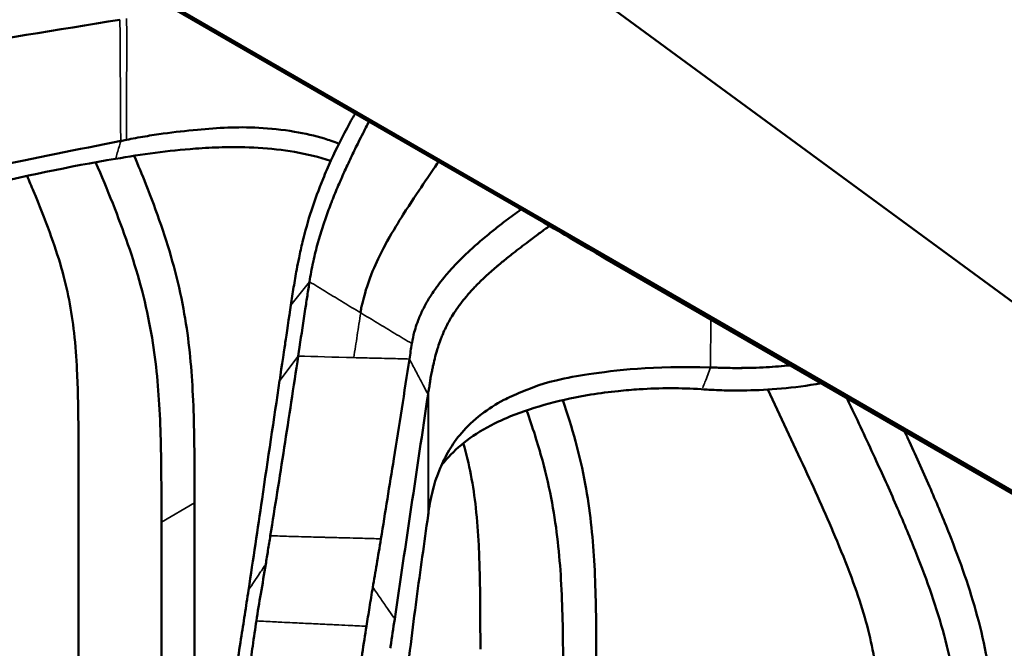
# Model space of a CAD drawing. Header units: millimetres. Extents: x 0 to 2100, y 0 to 1485.
# Tile 307 of 581: x 1654 to 1696, y 1263 to 1290. Entities that reach past the tile are written whole.
import ezdxf

# ---------------------------------------------------------------- set-up
doc = ezdxf.new("R2010")
doc.units = ezdxf.units.MM
doc.header["$LTSCALE"] = 5
doc.layers.add('Sichtbar (ISO)', color=7, linetype='Continuous', lineweight=50)
doc.layers.add('Sichtbar schmal (ISO)', color=7, linetype='Continuous', lineweight=35)

msp = doc.modelspace()

# ---------------------------------------------------------------- linework, layer by layer
at = {"layer": 'Sichtbar (ISO)'}
for p, q in [((1736.716, 1246.529), (1649.603, 1296.823)), ((1676.703, 1281.083), (1656.904, 1292.514)), ((1677.772, 1291.592), (1704.682, 1271.849)), ((1668.224, 1283.311), (1668.225, 1283.31)), ((1679.323, 1279.556), (1738.269, 1245.524)), ((1656.851, 1224.715), (1656.851, 1270.356)), ((1661.801, 1246.193), (1661.801, 1269.131)), ((1660.387, 1268.314), (1660.387, 1238.016))]:
    msp.add_line(p, q, dxfattribs=at)
msp.add_ellipse((1681.525, 1278.152), major_axis=(-6.91, 4.093), ratio=0.011334, start_param=5.043467, end_param=5.491412, dxfattribs=at)
for points, knots in [([(1658.617, 1289.731), (1655.926, 1289.29), (1653.31, 1288.866), (1647.978, 1288.014), (1645.358, 1287.602), (1642.668, 1287.185)], [-1.673219, -1.673219, -1.673219, -1.673219, -0.835885, -0.835885, -0.000012, -0.000012, -0.000012, -0.000012]), ([(1665.913, 1277.565), (1665.951, 1277.813), (1665.99, 1278.07), (1666.072, 1278.577), (1666.115, 1278.827), (1666.192, 1279.248), (1666.225, 1279.415), (1666.306, 1279.806), (1666.356, 1280.029), (1666.63, 1281.164), (1666.913, 1282.04), (1667.392, 1283.207), (1667.505, 1283.466), (1667.863, 1284.249), (1668.129, 1284.777), (1668.495, 1285.451), (1668.573, 1285.591), (1668.652, 1285.732)], [-2.151689, -2.151689, -2.151689, -2.151689, -2.022224, -2.022224, -1.891564, -1.891564, -1.803835, -1.803835, -1.686913, -1.686913, -1.213271, -1.213271, -1.078508, -1.078508, -0.808814, -0.808814, -0.738712, -0.738712, -0.738712, -0.738712]), ([(1658.891, 1284.609), (1659.154, 1284.66), (1659.416, 1284.71), (1659.948, 1284.799), (1660.208, 1284.838), (1660.95, 1284.94), (1661.438, 1284.996), (1662.359, 1285.081), (1662.79, 1285.113), (1664.014, 1285.164), (1665.016, 1285.136), (1666.511, 1284.881), (1666.939, 1284.789), (1667.527, 1284.605), (1667.732, 1284.534), (1667.967, 1284.445)], [0.0000031, 0.0000031, 0.0000031, 0.0000031, 0.0821187, 0.0821187, 0.1587371, 0.1587371, 0.3004921, 0.3004921, 0.4259729, 0.4259729, 0.6569189, 0.6569189, 0.7538309, 0.7538309, 0.7952558, 0.7952558, 0.7952558, 0.7952558]), ([(1669.243, 1285.391), (1669.157, 1285.223), (1669.073, 1285.059), (1668.991, 1284.896), (1668.926, 1284.768), (1668.863, 1284.641), (1668.801, 1284.516), (1668.702, 1284.317), (1668.606, 1284.121), (1668.513, 1283.926), (1668.463, 1283.821), (1668.413, 1283.717), (1668.365, 1283.613), (1668.267, 1283.404), (1668.173, 1283.198), (1668.082, 1282.993), (1668.044, 1282.908), (1668.007, 1282.824), (1667.971, 1282.739), (1667.876, 1282.52), (1667.786, 1282.302), (1667.7, 1282.086), (1667.673, 1282.019), (1667.647, 1281.953), (1667.622, 1281.886), (1667.532, 1281.655), (1667.448, 1281.425), (1667.37, 1281.197), (1667.353, 1281.147), (1667.336, 1281.097), (1667.319, 1281.046), (1667.237, 1280.802), (1667.162, 1280.559), (1667.093, 1280.317), (1667.084, 1280.283), (1667.074, 1280.249), (1667.065, 1280.216), (1666.993, 1279.957), (1666.929, 1279.699), (1666.871, 1279.44), (1666.868, 1279.423), (1666.864, 1279.406), (1666.86, 1279.389), (1666.8, 1279.113), (1666.749, 1278.837), (1666.706, 1278.561)], [0.3899469, 0.3899469, 0.3899469, 0.3899469, 0.4300797, 0.4300797, 0.4300797, 0.4615385, 0.4615385, 0.4615385, 0.511474, 0.511474, 0.511474, 0.5384615, 0.5384615, 0.5384615, 0.5928185, 0.5928185, 0.5928185, 0.6153846, 0.6153846, 0.6153846, 0.6741297, 0.6741297, 0.6741297, 0.6923077, 0.6923077, 0.6923077, 0.7553663, 0.7553663, 0.7553663, 0.7692308, 0.7692308, 0.7692308, 0.8367839, 0.8367839, 0.8367839, 0.8461538, 0.8461538, 0.8461538, 0.9182781, 0.9182781, 0.9182781, 0.9230769, 0.9230769, 0.9230769, 1, 1, 1, 1]), ([(1647.7, 1281.759), (1649.47, 1282.478), (1651.29, 1282.994), (1654.964, 1283.852), (1656.818, 1284.193), (1658.651, 1284.561)], [-1.142319, -1.142319, -1.142319, -1.142319, -0.570321, -0.570321, -0.000112, -0.000112, -0.000112, -0.000112]), ([(1667.616, 1283.711), (1667.614, 1283.712), (1667.611, 1283.713), (1667.118, 1283.872), (1666.61, 1283.998), (1665.559, 1284.181), (1665.04, 1284.238), (1664.007, 1284.3), (1663.495, 1284.305), (1662.601, 1284.283), (1662.216, 1284.263), (1661.26, 1284.192), (1660.681, 1284.13), (1659.554, 1283.982), (1658.973, 1283.892), (1658.431, 1283.8)], [-0.8991652, -0.8991652, -0.8991652, -0.8991652, -0.8981999, -0.8981999, -0.737424, -0.737424, -0.5874053, -0.5874053, -0.4419119, -0.4419119, -0.332147, -0.332147, -0.1669014, -0.1669014, -0.0000623, -0.0000623, -0.0000623, -0.0000623]), ([(1658.891, 1284.609), (1658.851, 1284.602), (1658.811, 1284.594), (1658.731, 1284.578), (1658.691, 1284.57), (1658.651, 1284.562)], [0.00000607, 0.00000607, 0.00000607, 0.00000607, 0.01240592, 0.01240592, 0.02485023, 0.02485023, 0.02485023, 0.02485023]), ([(1658.431, 1283.801), (1656.47, 1283.465), (1654.45, 1283.072), (1650.661, 1282.035), (1649.352, 1281.546), (1648.312, 1281.086)], [0.000063, 0.000063, 0.000063, 0.000063, 0.603269, 0.603269, 1.16556, 1.16556, 1.16556, 1.16556]), ([(1661.801, 1269.131), (1661.801, 1270.221), (1661.801, 1271.312), (1661.775, 1272.416), (1661.762, 1272.986), (1661.742, 1273.559), (1661.708, 1274.14), (1661.645, 1275.2), (1661.534, 1276.286), (1661.327, 1277.403), (1661.217, 1278.003), (1661.078, 1278.612), (1660.912, 1279.224), (1660.597, 1280.384), (1660.184, 1281.556), (1659.722, 1282.721), (1659.562, 1283.124), (1659.396, 1283.527), (1659.225, 1283.929)], [0, 0, 0, 0, 0.0635995, 0.0635995, 0.0635995, 0.0964043, 0.0964043, 0.0964043, 0.1562837, 0.1562837, 0.1562837, 0.1883996, 0.1883996, 0.1883996, 0.249265, 0.249265, 0.249265, 0.2703511, 0.2703511, 0.2703511, 0.2703511]), ([(1660.387, 1268.314), (1660.387, 1269.404), (1660.387, 1270.495), (1660.361, 1271.599), (1660.348, 1272.169), (1660.328, 1272.742), (1660.293, 1273.323), (1660.231, 1274.384), (1660.12, 1275.469), (1659.913, 1276.587), (1659.802, 1277.186), (1659.664, 1277.795), (1659.498, 1278.407), (1659.183, 1279.567), (1658.769, 1280.739), (1658.307, 1281.904), (1658.076, 1282.488), (1657.832, 1283.071), (1657.58, 1283.652)], [0, 0, 0, 0, 0.0755214, 0.0755214, 0.0755214, 0.1144755, 0.1144755, 0.1144755, 0.1855795, 0.1855795, 0.1855795, 0.2237156, 0.2237156, 0.2237156, 0.2959904, 0.2959904, 0.2959904, 0.3322441, 0.3322441, 0.3322441, 0.3322441]), ([(1668.891, 1277.233), (1668.891, 1277.235), (1668.891, 1277.236), (1668.891, 1277.238), (1668.891, 1277.24), (1668.891, 1277.248), (1668.891, 1277.256), (1668.89, 1277.273), (1668.89, 1277.281), (1668.892, 1277.305), (1668.895, 1277.323), (1668.903, 1277.374), (1668.912, 1277.413), (1668.932, 1277.513), (1668.948, 1277.582), (1669, 1277.795), (1669.043, 1277.952), (1669.103, 1278.163), (1669.131, 1278.257), (1669.316, 1278.837), (1669.491, 1279.225), (1669.692, 1279.649), (1669.748, 1279.765), (1669.879, 1280.02), (1669.953, 1280.156), (1670.281, 1280.741), (1670.509, 1281.113), (1671.024, 1281.927), (1671.326, 1282.367), (1671.711, 1282.936), (1671.862, 1283.161), (1672.081, 1283.485), (1672.145, 1283.581), (1672.21, 1283.678)], [0.000001, 0.000001, 0.000001, 0.000001, 0.000603, 0.000603, 0.001471, 0.001471, 0.005077, 0.005077, 0.008269, 0.008269, 0.014488, 0.014488, 0.025462, 0.025462, 0.047858, 0.047858, 0.094523, 0.094523, 0.133022, 0.133022, 0.327954, 0.327954, 0.401002, 0.401002, 0.486471, 0.486471, 0.78172, 0.78172, 1.262794, 1.262794, 1.559782, 1.559782, 1.683897, 1.683897, 1.683897, 1.683897]), ([(1656.851, 1270.356), (1656.851, 1271.093), (1656.85, 1271.83), (1656.842, 1272.571), (1656.838, 1272.913), (1656.833, 1273.255), (1656.825, 1273.599), (1656.816, 1273.992), (1656.802, 1274.388), (1656.782, 1274.787), (1656.756, 1275.311), (1656.718, 1275.84), (1656.658, 1276.38), (1656.607, 1276.844), (1656.538, 1277.315), (1656.445, 1277.794), (1656.357, 1278.245), (1656.246, 1278.702), (1656.114, 1279.161), (1655.971, 1279.659), (1655.803, 1280.16), (1655.62, 1280.66), (1655.407, 1281.247), (1655.174, 1281.833), (1654.93, 1282.416), (1654.839, 1282.634), (1654.746, 1282.852), (1654.652, 1283.069)], [0, 0, 0, 0, 0.0576453, 0.0576453, 0.0576453, 0.0842109, 0.0842109, 0.0842109, 0.1145937, 0.1145937, 0.1145937, 0.1544523, 0.1544523, 0.1544523, 0.1887632, 0.1887632, 0.1887632, 0.2210119, 0.2210119, 0.2210119, 0.2560019, 0.2560019, 0.2560019, 0.2970325, 0.2970325, 0.2970325, 0.3123535, 0.3123535, 0.3123535, 0.3123535]), ([(1671.075, 1275.923), (1671.077, 1275.935), (1671.08, 1275.948), (1671.082, 1275.961), (1671.108, 1276.107), (1671.139, 1276.256), (1671.179, 1276.405), (1671.207, 1276.513), (1671.24, 1276.621), (1671.278, 1276.73), (1671.292, 1276.772), (1671.308, 1276.815), (1671.324, 1276.857), (1671.38, 1277.009), (1671.446, 1277.163), (1671.52, 1277.317), (1671.559, 1277.399), (1671.601, 1277.48), (1671.645, 1277.563), (1671.685, 1277.636), (1671.727, 1277.71), (1671.771, 1277.784), (1671.864, 1277.941), (1671.967, 1278.098), (1672.079, 1278.256), (1672.117, 1278.309), (1672.155, 1278.362), (1672.195, 1278.416), (1672.274, 1278.521), (1672.356, 1278.627), (1672.443, 1278.732), (1672.574, 1278.892), (1672.714, 1279.051), (1672.864, 1279.211), (1672.885, 1279.234), (1672.907, 1279.257), (1672.93, 1279.28), (1673.059, 1279.416), (1673.195, 1279.553), (1673.337, 1279.689), (1673.496, 1279.841), (1673.662, 1279.993), (1673.834, 1280.145), (1673.842, 1280.152), (1673.85, 1280.158), (1673.858, 1280.165), (1674.038, 1280.324), (1674.225, 1280.482), (1674.419, 1280.639), (1674.567, 1280.76), (1674.719, 1280.88), (1674.874, 1281), (1674.92, 1281.037), (1674.967, 1281.073), (1675.014, 1281.109), (1675.217, 1281.265), (1675.425, 1281.42), (1675.635, 1281.575), (1675.667, 1281.598), (1675.699, 1281.622), (1675.731, 1281.645)], [0.0000133, 0.0000133, 0.0000133, 0.0000133, 0.0032823, 0.0032823, 0.0032823, 0.0401978, 0.0401978, 0.0401978, 0.0667736, 0.0667736, 0.0667736, 0.0771132, 0.0771132, 0.0771132, 0.1140287, 0.1140287, 0.1140287, 0.1335001, 0.1335001, 0.1335001, 0.1509442, 0.1509442, 0.1509442, 0.1878596, 0.1878596, 0.1878596, 0.2002459, 0.2002459, 0.2002459, 0.2247751, 0.2247751, 0.2247751, 0.2616906, 0.2616906, 0.2616906, 0.2670745, 0.2670745, 0.2670745, 0.2986061, 0.2986061, 0.2986061, 0.3339162, 0.3339162, 0.3339162, 0.3355215, 0.3355215, 0.3355215, 0.372437, 0.372437, 0.372437, 0.4008103, 0.4008103, 0.4008103, 0.4093525, 0.4093525, 0.4093525, 0.4462679, 0.4462679, 0.4462679, 0.4518272, 0.4518272, 0.4518272, 0.4518272]), ([(1676.95, 1280.941), (1676.93, 1280.926), (1676.91, 1280.911), (1676.889, 1280.896), (1676.83, 1280.853), (1676.771, 1280.81), (1676.712, 1280.766), (1676.57, 1280.662), (1676.43, 1280.558), (1676.292, 1280.455), (1676.209, 1280.394), (1676.128, 1280.332), (1676.047, 1280.272), (1675.937, 1280.189), (1675.829, 1280.107), (1675.723, 1280.025), (1675.614, 1279.941), (1675.507, 1279.858), (1675.402, 1279.776), (1675.329, 1279.718), (1675.256, 1279.66), (1675.185, 1279.603)], [0.4828267, 0.4828267, 0.4828267, 0.4828267, 0.48571429, 0.48571429, 0.48571429, 0.49409386, 0.49409386, 0.49409386, 0.51428571, 0.51428571, 0.51428571, 0.52640574, 0.52640574, 0.52640574, 0.54285714, 0.54285714, 0.54285714, 0.55967179, 0.55967179, 0.55967179, 0.57142857, 0.57142857, 0.57142857, 0.57142857]), ([(1675.185, 1279.603), (1675.05, 1279.495), (1674.919, 1279.388), (1674.791, 1279.281), (1674.753, 1279.249), (1674.716, 1279.218), (1674.678, 1279.186), (1674.519, 1279.052), (1674.366, 1278.918), (1674.222, 1278.784), (1674.218, 1278.781), (1674.214, 1278.777), (1674.211, 1278.774), (1674.062, 1278.637), (1673.923, 1278.501), (1673.789, 1278.362), (1673.764, 1278.337), (1673.74, 1278.311), (1673.715, 1278.284), (1673.609, 1278.171), (1673.506, 1278.056), (1673.407, 1277.937), (1673.365, 1277.887), (1673.323, 1277.836), (1673.282, 1277.784), (1673.204, 1277.686), (1673.128, 1277.586), (1673.056, 1277.485), (1673.009, 1277.419), (1672.962, 1277.353), (1672.918, 1277.286), (1672.857, 1277.196), (1672.799, 1277.105), (1672.744, 1277.014), (1672.699, 1276.939), (1672.656, 1276.863), (1672.616, 1276.788), (1672.571, 1276.705), (1672.529, 1276.622), (1672.491, 1276.54), (1672.45, 1276.453), (1672.413, 1276.368), (1672.378, 1276.284), (1672.35, 1276.215), (1672.324, 1276.148), (1672.299, 1276.081), (1672.26, 1275.976), (1672.225, 1275.874), (1672.194, 1275.776), (1672.181, 1275.736), (1672.169, 1275.697), (1672.158, 1275.659), (1672.118, 1275.526), (1672.084, 1275.402), (1672.054, 1275.285), (1672.053, 1275.279), (1672.051, 1275.273), (1672.05, 1275.267), (1672.022, 1275.157), (1671.998, 1275.054), (1671.977, 1274.957), (1671.962, 1274.889), (1671.948, 1274.824), (1671.936, 1274.761), (1671.929, 1274.729), (1671.923, 1274.696), (1671.916, 1274.665), (1671.898, 1274.573), (1671.881, 1274.488), (1671.867, 1274.401), (1671.86, 1274.352), (1671.853, 1274.303), (1671.847, 1274.255), (1671.842, 1274.218), (1671.838, 1274.182), (1671.833, 1274.147), (1671.821, 1274.067), (1671.807, 1273.994), (1671.793, 1273.925)], [0.5714286, 0.5714286, 0.5714286, 0.5714286, 0.5934769, 0.5934769, 0.5934769, 0.6, 0.6, 0.6, 0.6278655, 0.6278655, 0.6278655, 0.6285714, 0.6285714, 0.6285714, 0.6571429, 0.6571429, 0.6571429, 0.662489, 0.662489, 0.662489, 0.6857143, 0.6857143, 0.6857143, 0.6955654, 0.6955654, 0.6955654, 0.7142857, 0.7142857, 0.7142857, 0.7264451, 0.7264451, 0.7264451, 0.7428571, 0.7428571, 0.7428571, 0.7564057, 0.7564057, 0.7564057, 0.7714286, 0.7714286, 0.7714286, 0.7871542, 0.7871542, 0.7871542, 0.8, 0.8, 0.8, 0.8203189, 0.8203189, 0.8203189, 0.8285714, 0.8285714, 0.8285714, 0.8571429, 0.8571429, 0.8571429, 0.8586534, 0.8586534, 0.8586534, 0.8857143, 0.8857143, 0.8857143, 0.9044683, 0.9044683, 0.9044683, 0.9142857, 0.9142857, 0.9142857, 0.9428571, 0.9428571, 0.9428571, 0.9590455, 0.9590455, 0.9590455, 0.9714286, 0.9714286, 0.9714286, 1, 1, 1, 1]), ([(1666.706, 1278.561), (1666.676, 1278.367), (1666.645, 1278.172), (1666.585, 1277.781), (1666.554, 1277.573), (1666.505, 1277.252), (1666.485, 1277.12), (1666.387, 1276.468), (1666.299, 1275.885), (1666.225, 1275.39)], [0.0000013, 0.0000013, 0.0000013, 0.0000013, 0.1034529, 0.1034529, 0.2063375, 0.2063375, 0.2781975, 0.2781975, 0.5596068, 0.5596068, 0.5596068, 0.5596068]), ([(1665.913, 1277.565), (1665.836, 1277.064), (1665.721, 1276.287), (1665.658, 1275.857), (1665.517, 1274.91), (1665.434, 1274.356)], [-1.145989, -1.145989, -1.145989, -1.145989, -0.286795, -0.286795, -0.000124, -0.000124, -0.000124, -0.000124]), ([(1670.972, 1275.263), (1670.99, 1275.376), (1671.007, 1275.486), (1671.04, 1275.707), (1671.056, 1275.816), (1671.075, 1275.923)], [-0.1197719, -0.1197719, -0.1197719, -0.1197719, -0.0587759, -0.0587759, 0, 0, 0, 0]), ([(1665.035, 1267.729), (1665.232, 1268.953), (1665.431, 1270.207), (1665.828, 1272.765), (1666.027, 1274.069), (1666.225, 1275.39)], [0.000001, 0.000001, 0.000001, 0.000001, 0.682696, 0.682696, 1.365383, 1.365383, 1.365383, 1.365383]), ([(1669.756, 1267.598), (1669.939, 1268.729), (1670.123, 1269.867), (1670.531, 1272.423), (1670.758, 1273.858), (1670.972, 1275.263)], [-1.352667, -1.352667, -1.352667, -1.352667, -0.746241, -0.746241, -0.000007, -0.000007, -0.000007, -0.000007]), ([(1671.789, 1268.747), (1671.811, 1268.913), (1671.837, 1269.079), (1671.901, 1269.41), (1671.938, 1269.568), (1672.058, 1270.019), (1672.157, 1270.312), (1672.389, 1270.863), (1672.516, 1271.12), (1672.941, 1271.839), (1673.366, 1272.387), (1674.337, 1273.129), (1674.655, 1273.338), (1675.199, 1273.617), (1675.445, 1273.729), (1675.99, 1273.958), (1676.482, 1274.172), (1677.691, 1274.465), (1678.145, 1274.54), (1679.72, 1274.781), (1681.356, 1274.977), (1683.825, 1274.906)], [0.0000099, 0.0000099, 0.0000099, 0.0000099, 0.0821187, 0.0821187, 0.1587371, 0.1587371, 0.3004921, 0.3004921, 0.4259729, 0.4259729, 0.6569189, 0.6569189, 0.7538309, 0.7538309, 0.8070362, 0.8070362, 0.841488, 0.841488, 0.8621091, 0.8621091, 0.9085249, 0.9085249, 0.9085249, 0.9085249]), ([(1683.825, 1274.906), (1683.891, 1274.904), (1683.958, 1274.902), (1684.12, 1274.897), (1684.216, 1274.894), (1684.545, 1274.883), (1684.781, 1274.879), (1685.422, 1274.88), (1685.82, 1274.892), (1686.555, 1274.933), (1686.891, 1274.96), (1687.225, 1274.994)], [0.0002418, 0.0002418, 0.0002418, 0.0002418, 0.0202229, 0.0202229, 0.0489973, 0.0489973, 0.1188397, 0.1188397, 0.2341014, 0.2341014, 0.3320516, 0.3320516, 0.3320516, 0.3320516]), ([(1683.825, 1274.909), (1684.265, 1274.888), (1684.707, 1274.878), (1685.847, 1274.887), (1686.542, 1274.923), (1687.228, 1274.992)], [1.5371929, 1.5371929, 1.5371929, 1.5371929, 1.665491, 1.665491, 1.8676923, 1.8676923, 1.8676923, 1.8676923]), ([(1665.433, 1274.354), (1665.183, 1272.687), (1664.93, 1270.972), (1664.493, 1268.02), (1664.302, 1266.73), (1664.105, 1265.413)], [-1.553156, -1.553156, -1.553156, -1.553156, -0.664234, -0.664234, -0.000031, -0.000031, -0.000031, -0.000031]), ([(1671.766, 1273.749), (1671.523, 1272.122), (1671.288, 1270.545), (1670.811, 1267.345), (1670.578, 1265.78), (1670.342, 1264.179)], [-1.673219, -1.673219, -1.673219, -1.673219, -0.835885, -0.835885, -0.000012, -0.000012, -0.000012, -0.000012]), ([(1671.765, 1273.758), (1671.768, 1273.784), (1671.773, 1273.816), (1671.781, 1273.873), (1671.785, 1273.902), (1671.79, 1273.931)], [0.00052799, 0.00052799, 0.00052799, 0.00052799, 0.01395447, 0.01395447, 0.02739423, 0.02739423, 0.02739423, 0.02739423]), ([(1683.425, 1273.977), (1682.992, 1274.005), (1682.557, 1274.018), (1681.674, 1274.018), (1681.224, 1274.003), (1680.48, 1273.956), (1680.183, 1273.931), (1679.495, 1273.859), (1679.104, 1273.808), (1677.505, 1273.548), (1676.322, 1273.242), (1675.052, 1272.725), (1674.822, 1272.622), (1674.166, 1272.296), (1673.774, 1272.059), (1673.087, 1271.539), (1672.8, 1271.27), (1672.475, 1270.903), (1672.402, 1270.815), (1672.333, 1270.726)], [-1.782094, -1.782094, -1.782094, -1.782094, -1.65978, -1.65978, -1.533082, -1.533082, -1.448126, -1.448126, -1.335024, -1.335024, -0.979638, -0.979638, -0.8982, -0.8982, -0.737424, -0.737424, -0.587405, -0.587405, -0.541292, -0.541292, -0.541292, -0.541292]), ([(1685.378, 1273.926), (1685.296, 1273.925), (1685.214, 1273.924), (1684.855, 1273.921), (1684.578, 1273.924), (1683.983, 1273.941), (1683.751, 1273.956), (1683.467, 1273.975)], [5.7742448, 5.7742448, 5.7742448, 5.7742448, 5.8002578, 5.8002578, 5.8877096, 5.8877096, 5.9935527, 5.9935527, 5.9935527, 5.9935527]), ([(1686.268, 1273.962), (1686.804, 1272.83), (1687.817, 1270.681), (1689.058, 1267.942), (1689.9, 1265.827), (1690.42, 1264.277), (1690.769, 1262.838), (1690.98, 1261.376), (1691.08, 1259.986), (1691.122, 1258.726), (1691.144, 1257.249), (1691.145, 1256.172), (1691.146, 1255.435)], [0.6647721, 0.6647721, 0.6647721, 0.6647721, 0.724752, 0.7785569, 0.809146, 0.8352317, 0.8592736, 0.8848531, 0.9145683, 0.9372192, 0.9570244, 1, 1, 1, 1]), ([(1678.949, 1261.671), (1678.949, 1262.761), (1678.949, 1263.851), (1678.923, 1264.956), (1678.909, 1265.525), (1678.889, 1266.099), (1678.855, 1266.679), (1678.792, 1267.74), (1678.682, 1268.825), (1678.475, 1269.943), (1678.364, 1270.543), (1678.225, 1271.151), (1678.059, 1271.763), (1677.902, 1272.344), (1677.72, 1272.927), (1677.519, 1273.512)], [0, 0, 0, 0, 0.0635995, 0.0635995, 0.0635995, 0.0964043, 0.0964043, 0.0964043, 0.1562837, 0.1562837, 0.1562837, 0.1883996, 0.1883996, 0.1883996, 0.2188591, 0.2188591, 0.2188591, 0.2188591]), ([(1689.645, 1273.597), (1689.702, 1273.476), (1690.122, 1272.584), (1690.857, 1271.02), (1691.795, 1268.937), (1692.837, 1266.461), (1693.696, 1264.028), (1694.355, 1261.131), (1694.586, 1258.868), (1694.682, 1256.137), (1694.682, 1254.484), (1694.682, 1253.394)], [0.6345811, 0.6345811, 0.6345811, 0.6345811, 0.6409893, 0.6818033, 0.7173771, 0.750735, 0.8116004, 0.8437163, 0.9035957, 0.9364005, 1, 1, 1, 1]), ([(1675.971, 1273.076), (1676.225, 1272.365), (1676.651, 1271.038), (1677.208, 1268.591), (1677.438, 1266.328), (1677.534, 1263.597), (1677.534, 1261.944), (1677.534, 1260.854)], [0.774526, 0.774526, 0.774526, 0.774526, 0.8116004, 0.8437163, 0.9035957, 0.9364005, 1, 1, 1, 1]), ([(1696.096, 1254.21), (1696.096, 1255.3), (1696.096, 1256.391), (1696.07, 1257.495), (1696.057, 1258.065), (1696.037, 1258.638), (1696.002, 1259.219), (1695.939, 1260.279), (1695.829, 1261.365), (1695.622, 1262.483), (1695.511, 1263.082), (1695.373, 1263.691), (1695.207, 1264.303), (1694.892, 1265.463), (1694.478, 1266.635), (1694.016, 1267.8), (1693.763, 1268.438), (1693.495, 1269.075), (1693.219, 1269.709), (1692.924, 1270.386), (1692.62, 1271.061), (1692.311, 1271.735), (1692.243, 1271.882), (1692.176, 1272.028), (1692.108, 1272.175)], [0, 0, 0, 0, 0.0635995, 0.0635995, 0.0635995, 0.0964043, 0.0964043, 0.0964043, 0.1562837, 0.1562837, 0.1562837, 0.1883996, 0.1883996, 0.1883996, 0.249265, 0.249265, 0.249265, 0.2826229, 0.2826229, 0.2826229, 0.3181967, 0.3181967, 0.3181967, 0.3259371, 0.3259371, 0.3259371, 0.3259371]), ([(1673.269, 1271.673), (1673.398, 1271.223), (1673.623, 1270.289), (1673.833, 1268.836), (1673.932, 1267.447), (1673.975, 1266.186), (1673.996, 1264.709), (1673.998, 1263.632), (1673.999, 1262.895)], [0.8357071, 0.8357071, 0.8357071, 0.8357071, 0.8592736, 0.8848531, 0.9145683, 0.9372192, 0.9570244, 1, 1, 1, 1]), ([(1671.789, 1268.747), (1671.786, 1268.722), (1671.783, 1268.697), (1671.776, 1268.646), (1671.773, 1268.621), (1671.769, 1268.595)], [0.00000607, 0.00000607, 0.00000607, 0.00000607, 0.01240592, 0.01240592, 0.02485023, 0.02485023, 0.02485023, 0.02485023]), ([(1670.785, 1260.966), (1670.943, 1262.465), (1671.106, 1263.783), (1671.437, 1266.26), (1671.604, 1267.418), (1671.769, 1268.594)], [-1.142319, -1.142319, -1.142319, -1.142319, -0.570321, -0.570321, -0.000112, -0.000112, -0.000112, -0.000112]), ([(1664.841, 1266.516), (1664.872, 1266.712), (1664.903, 1266.907), (1664.968, 1267.31), (1665.001, 1267.519), (1665.035, 1267.729)], [0.000001, 0.000001, 0.000001, 0.000001, 0.1117634, 0.1117634, 0.2293085, 0.2293085, 0.2293085, 0.2293085]), ([(1669.408, 1265.531), (1669.463, 1265.859), (1669.519, 1266.185), (1669.636, 1266.872), (1669.697, 1267.232), (1669.756, 1267.598)], [-0.3802709, -0.3802709, -0.3802709, -0.3802709, -0.1981938, -0.1981938, -0.000001, -0.000001, -0.000001, -0.000001]), ([(1664.44, 1264.099), (1664.499, 1264.491), (1664.563, 1264.873), (1664.699, 1265.676), (1664.773, 1266.1), (1664.841, 1266.516)], [0.000001, 0.000001, 0.000001, 0.000001, 0.2132365, 0.2132365, 0.4549377, 0.4549377, 0.4549377, 0.4549377]), ([(1664.105, 1265.413), (1664.051, 1265.055), (1663.998, 1264.708), (1663.89, 1264.017), (1663.836, 1263.674), (1663.782, 1263.326)], [-0.3606083, -0.3606083, -0.3606083, -0.3606083, -0.1803732, -0.1803732, -0.000001, -0.000001, -0.000001, -0.000001]), ([(1669.137, 1263.87), (1669.182, 1264.14), (1669.224, 1264.407), (1669.314, 1264.96), (1669.36, 1265.246), (1669.408, 1265.531)], [-0.3027817, -0.3027817, -0.3027817, -0.3027817, -0.1577324, -0.1577324, -0.000001, -0.000001, -0.000001, -0.000001]), ([(1664.143, 1261.986), (1664.189, 1262.352), (1664.236, 1262.697), (1664.336, 1263.404), (1664.389, 1263.762), (1664.44, 1264.099)], [-0.3422715, -0.3422715, -0.3422715, -0.3422715, -0.1837392, -0.1837392, -0.000001, -0.000001, -0.000001, -0.000001]), ([(1670.342, 1264.179), (1670.283, 1263.785), (1670.225, 1263.399), (1670.167, 1263.005), (1670.163, 1262.98), (1670.159, 1262.956), (1670.156, 1262.931)], [0, 0, 0, 0, 0.9409162, 0.9409162, 0.9409162, 1, 1, 1, 1]), ([(1668.548, 1259.075), (1668.586, 1259.495), (1668.627, 1259.896), (1668.709, 1260.664), (1668.75, 1261.029), (1668.903, 1262.318), (1669.017, 1263.14), (1669.137, 1263.87)], [0.0000732, 0.0000732, 0.0000732, 0.0000732, 0.1456258, 0.1456258, 0.2907103, 0.2907103, 0.6829065, 0.6829065, 0.6829065, 0.6829065]), ([(1663.782, 1263.326), (1663.719, 1262.919), (1663.656, 1262.504), (1663.541, 1261.702), (1663.488, 1261.318), (1663.435, 1260.912)], [-0.3940816, -0.3940816, -0.3940816, -0.3940816, -0.1824121, -0.1824121, -0.0000205, -0.0000205, -0.0000205, -0.0000205])]:
    msp.add_open_spline(points, degree=3, knots=knots, dxfattribs=at)
for points in [[(1688.548, 1274.23), (1687.351, 1274.019), (1686.268, 1273.943), (1685.378, 1273.926)], [(1683.862, 1273.95), (1683.719, 1273.957), (1683.572, 1273.966), (1683.422, 1273.977)]]:
    msp.add_open_spline(points, degree=3, dxfattribs=at)
at = {"layer": 'Sichtbar schmal (ISO)'}
for p, q in [((1658.651, 1284.562), (1658.651, 1284.561)), ((1666.706, 1278.561), (1665.913, 1277.565)), ((1683.825, 1274.906), (1683.838, 1276.95)), ((1665.434, 1274.354), (1666.225, 1275.39)), ((1683.825, 1274.906), (1683.825, 1274.906)), ((1671.766, 1273.751), (1671.766, 1273.749)), ((1661.801, 1269.131), (1660.387, 1268.314))]:
    msp.add_line(p, q, dxfattribs=at)
msp.add_ellipse((1669.059, 1275.371), major_axis=(-4.868, 0.114), ratio=0.011967, start_param=0.949585, end_param=1.476402, dxfattribs=at)
for points, knots in [([(1658.617, 1289.731), (1658.622, 1289.166), (1658.627, 1288.029), (1658.64, 1286.306), (1658.646, 1285.145), (1658.651, 1284.562)], [0.0005813, 0.0005813, 0.0005813, 0.0005813, 0.3333333, 0.6666667, 0.9997615, 0.9997615, 0.9997615, 0.9997615]), ([(1658.902, 1289.782), (1658.906, 1289.208), (1658.906, 1288.633), (1658.905, 1288.059), (1658.904, 1287.484), (1658.901, 1286.909), (1658.898, 1286.334), (1658.895, 1285.759), (1658.892, 1285.184), (1658.891, 1284.609)], [0, 0, 0, 0, 0.333418, 0.333418, 0.333418, 0.666705, 0.666705, 0.666705, 1, 1, 1, 1]), ([(1658.651, 1284.561), (1658.647, 1284.546), (1658.623, 1284.461), (1658.598, 1284.376), (1658.554, 1284.222), (1658.529, 1284.137), (1658.48, 1283.968), (1658.456, 1283.884), (1658.431, 1283.801)], [0.000238, 0.000238, 0.000238, 0.000238, 0.0595091, 0.332985, 0.3342702, 0.6663178, 0.6676285, 0.9998341, 0.9998341, 0.9998341, 0.9998341]), ([(1668.891, 1277.233), (1668.648, 1277.38), (1668.162, 1277.674), (1667.434, 1278.116), (1666.948, 1278.413), (1666.706, 1278.561)], [0, 0, 0, 0, 0.333333, 0.666666, 1, 1, 1, 1]), ([(1668.599, 1275.323), (1668.646, 1275.64), (1668.744, 1276.284), (1668.841, 1276.917), (1668.891, 1277.233)], [0, 0, 0, 0, 0.4884558, 1, 1, 1, 1]), ([(1671.075, 1275.923), (1670.832, 1276.067), (1670.59, 1276.212), (1670.347, 1276.357), (1670.105, 1276.503), (1669.862, 1276.649), (1669.619, 1276.795), (1669.376, 1276.941), (1669.134, 1277.087), (1668.891, 1277.233)], [0.0001496, 0.0001496, 0.0001496, 0.0001496, 0.3333335, 0.3333335, 0.3333335, 0.6666667, 0.6666667, 0.6666667, 0.9999999, 0.9999999, 0.9999999, 0.9999999]), ([(1668.599, 1275.323), (1668.854, 1275.317), (1669.11, 1275.311), (1669.366, 1275.305), (1669.374, 1275.305), (1669.382, 1275.304), (1669.39, 1275.304), (1669.473, 1275.302), (1669.557, 1275.3), (1669.641, 1275.298), (1669.821, 1275.294), (1670.001, 1275.289), (1670.181, 1275.285), (1670.445, 1275.278), (1670.709, 1275.271), (1670.972, 1275.263)], [0, 0, 0, 0, 0.323225, 0.323225, 0.323225, 0.333364, 0.333364, 0.333364, 0.439004, 0.439004, 0.439004, 0.666706, 0.666706, 0.666706, 1, 1, 1, 1]), ([(1670.972, 1275.263), (1671.061, 1275.096), (1671.149, 1274.929), (1671.325, 1274.594), (1671.414, 1274.426), (1671.574, 1274.121), (1671.66, 1273.954), (1671.75, 1273.788), (1671.765, 1273.754)], [0.0000009, 0.0000009, 0.0000009, 0.0000009, 0.3323562, 0.3336668, 0.6656991, 0.6669842, 0.9404476, 0.9983595, 0.9983595, 0.9983595, 0.9983595]), ([(1683.825, 1274.906), (1683.785, 1274.802), (1683.706, 1274.593), (1683.594, 1274.302), (1683.522, 1274.116), (1683.49, 1274.034)], [0, 0, 0, 0, 0.3333333, 0.6666666, 0.9362823, 0.9362823, 0.9362823, 0.9362823]), ([(1671.766, 1273.747), (1671.767, 1273.185), (1671.766, 1272.051), (1671.768, 1270.334), (1671.769, 1269.175), (1671.769, 1268.594)], [0.0008574, 0.0008574, 0.0008574, 0.0008574, 0.3333333, 0.6666667, 0.9999074, 0.9999074, 0.9999074, 0.9999074]), ([(1671.79, 1273.924), (1671.79, 1273.352), (1671.79, 1272.778), (1671.79, 1272.203), (1671.79, 1271.627), (1671.79, 1271.051), (1671.79, 1270.475), (1671.789, 1269.899), (1671.789, 1269.322), (1671.789, 1268.747)], [0, 0, 0, 0, 0.333418, 0.333418, 0.333418, 0.666705, 0.666705, 0.666705, 1, 1, 1, 1]), ([(1665.035, 1267.729), (1665.171, 1267.724), (1665.433, 1267.716), (1665.798, 1267.705), (1666.18, 1267.694), (1666.442, 1267.686), (1666.836, 1267.675), (1667.104, 1267.668), (1667.62, 1267.655), (1667.91, 1267.647), (1668.256, 1267.639), (1668.526, 1267.632), (1669.051, 1267.618), (1669.493, 1267.606), (1669.756, 1267.598)], [0, 0, 0, 0, 0.086378, 0.16656, 0.231659, 0.329344, 0.333133, 0.481859, 0.499711, 0.661215, 0.666281, 0.719066, 0.83284, 1, 1, 1, 1]), ([(1664.105, 1265.413), (1664.185, 1265.536), (1664.266, 1265.657), (1664.429, 1265.9), (1664.51, 1266.022), (1664.633, 1266.205), (1664.694, 1266.296), (1664.777, 1266.42), (1664.819, 1266.483), (1664.841, 1266.516)], [0, 0, 0, 0, 0.329544, 0.329855, 0.661894, 0.662041, 0.828096, 0.911204, 1, 1, 1, 1]), ([(1670.342, 1264.179), (1670.325, 1264.21), (1670.306, 1264.237), (1670.288, 1264.264), (1670.202, 1264.387), (1670.118, 1264.509), (1670.033, 1264.632), (1669.929, 1264.781), (1669.825, 1264.931), (1669.721, 1265.08), (1669.617, 1265.23), (1669.513, 1265.38), (1669.408, 1265.531)], [0, 0, 0, 0, 0.059317, 0.059317, 0.059317, 0.332555, 0.332555, 0.332555, 0.665597, 0.665597, 0.665597, 1, 1, 1, 1]), ([(1664.44, 1264.099), (1664.575, 1264.092), (1664.711, 1264.085), (1664.847, 1264.078), (1664.972, 1264.071), (1665.098, 1264.065), (1665.223, 1264.058), (1665.325, 1264.053), (1665.427, 1264.048), (1665.529, 1264.043), (1665.682, 1264.035), (1665.835, 1264.028), (1665.988, 1264.021), (1665.994, 1264.02), (1666, 1264.02), (1666.006, 1264.02), (1666.239, 1264.008), (1666.472, 1263.997), (1666.705, 1263.986), (1666.733, 1263.985), (1666.761, 1263.984), (1666.789, 1263.982), (1667.042, 1263.971), (1667.294, 1263.959), (1667.547, 1263.947), (1667.555, 1263.947), (1667.563, 1263.946), (1667.571, 1263.946), (1667.654, 1263.942), (1667.736, 1263.938), (1667.819, 1263.934), (1667.997, 1263.926), (1668.175, 1263.918), (1668.354, 1263.909), (1668.615, 1263.896), (1668.876, 1263.884), (1669.137, 1263.87)], [0, 0, 0, 0, 0.086625, 0.086625, 0.086625, 0.166824, 0.166824, 0.166824, 0.231936, 0.231936, 0.231936, 0.329642, 0.329642, 0.329642, 0.333431, 0.333431, 0.333431, 0.48219, 0.48219, 0.48219, 0.500045, 0.500045, 0.500045, 0.661583, 0.661583, 0.661583, 0.66665, 0.66665, 0.66665, 0.719446, 0.719446, 0.719446, 0.833244, 0.833244, 0.833244, 1, 1, 1, 1])]:
    msp.add_open_spline(points, degree=3, knots=knots, dxfattribs=at)
msp.add_open_spline([(1671.765, 1273.754), (1671.765, 1273.754), (1671.765, 1273.753), (1671.765, 1273.753)], degree=3, dxfattribs=at)

doc.saveas('drawing.dxf')
